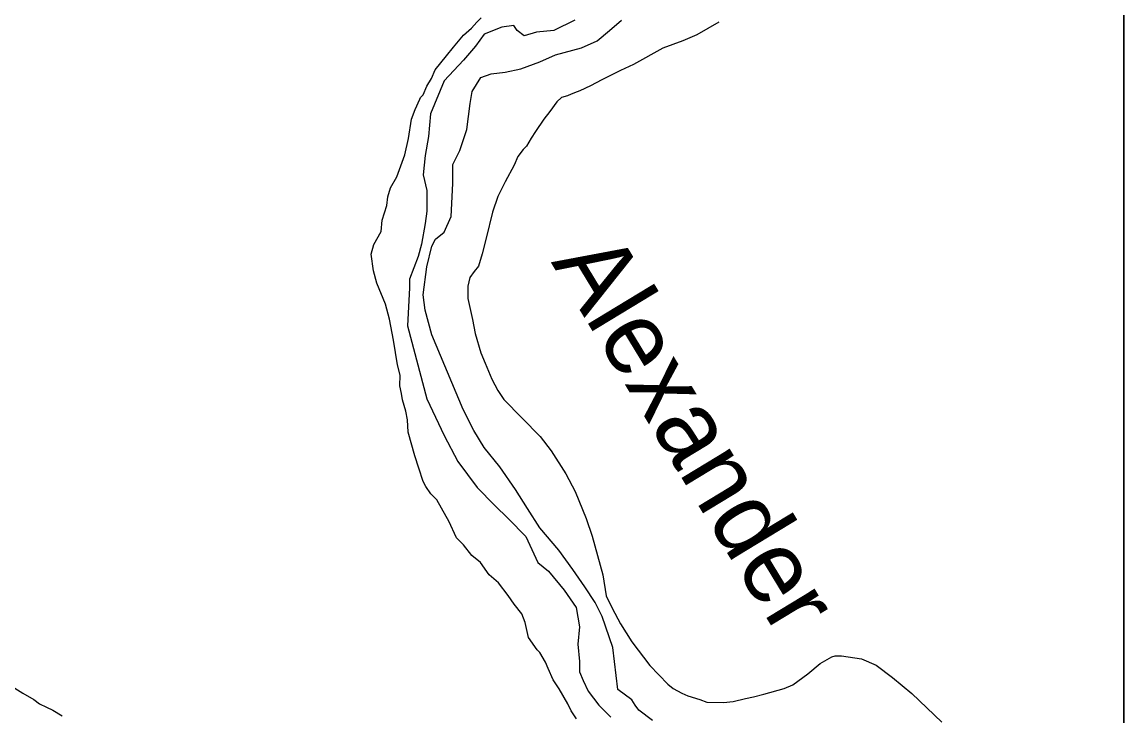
# Model space of a CAD drawing. Extents: x 3245246 to 3283090, y 806824 to 832173.
# Drawn here: x 3271820 to 3273321, y 824532 to 825478 of the extents above; entities that cross this region are included whole.
import ezdxf

# ---------------------------------------------------------------- set-up
doc = ezdxf.new("R2010")
doc.units = 0
for name, color, linetype in [('V-RIVR-IDEN', 7, 'Continuous'), ('V-SITE-VEGE', 7, 'Continuous'), ('V-TOPO-SHOR', 7, 'Continuous')]:
    doc.layers.add(name, color=color, linetype=linetype)

msp = doc.modelspace()

# ---------------------------------------------------------------- linework, layer by layer
at = {"layer": 'V-SITE-VEGE'}
for p, q in [((3273321.2, 827359.6), (3273321.2, 823708.4)), ((3273321.2, 823708.4), (3273321.2, 827359.6)), ((3272432.4, 825469.2), (3272439.7, 825477.5)), ((3272439.7, 825477.5), (3272445.7, 825483.3)), ((3272769.6, 825477.6), (3272739.6, 825460.2)), ((3272421.6, 825459.8), (3272432.4, 825469.2)), ((3272408.2, 825443.3), (3272421.6, 825459.8)), ((3272720.5, 825452.1), (3272692.9, 825441.8)), ((3272739.6, 825460.2), (3272720.5, 825452.1)), ((3272398.5, 825431.6), (3272408.2, 825443.3)), ((3272692.9, 825441.8), (3272653.3, 825419.7)), ((3272382.8, 825412.7), (3272398.5, 825431.6)), ((3272653.3, 825419.7), (3272635.3, 825411.6)), ((3272377.9, 825400.9), (3272382.8, 825412.7)), ((3272635.3, 825411.6), (3272610.1, 825398.8)), ((3272366.8, 825378.4), (3272371.8, 825390.2)), ((3272371.8, 825390.2), (3272377.9, 825400.9)), ((3272594.5, 825390.7), (3272580.1, 825383.8)), ((3272610.1, 825398.8), (3272594.5, 825390.7)), ((3272355.8, 825358.3), (3272362, 825372.5)), ((3272362, 825372.5), (3272363.2, 825374.9)), ((3272363.2, 825374.9), (3272366.8, 825378.4)), ((3272555, 825374.6), (3272548.9, 825368.7)), ((3272563.4, 825376.9), (3272555, 825374.6)), ((3272568.2, 825379.2), (3272563.4, 825376.9)), ((3272576.5, 825382.6), (3272568.2, 825379.2)), ((3272580.1, 825383.8), (3272576.5, 825382.6)), ((3272350.9, 825345.3), (3272355.8, 825358.3)), ((3272548.9, 825368.7), (3272539.2, 825355.8)), ((3272346.9, 825319.1), (3272350.9, 825345.3)), ((3272530.8, 825345.1), (3272519.8, 825328.6)), ((3272539.2, 825355.8), (3272530.8, 825345.1)), ((3272519.8, 825328.6), (3272513.7, 825319.2)), ((3272341.9, 825296.6), (3272346.9, 825319.1)), ((3272513.7, 825319.2), (3272507.6, 825308.5)), ((3272502.8, 825303.8), (3272495.5, 825294.4)), ((3272507.6, 825308.5), (3272502.8, 825303.8)), ((3272330.7, 825266.9), (3272341.9, 825296.6)), ((3272490.6, 825282.6), (3272478.3, 825260.1)), ((3272495.5, 825294.4), (3272490.6, 825282.6)), ((3272322.2, 825251.6), (3272330.7, 825266.9)), ((3272478.3, 825260.1), (3272468.5, 825240)), ((3272317.1, 825227.8), (3272318.4, 825239.7)), ((3272318.4, 825239.7), (3272322.2, 825251.6)), ((3272468.5, 825240), (3272461.1, 825218.7)), ((3272310.8, 825207.7), (3272317.1, 825227.8)), ((3272309.4, 825192.2), (3272310.8, 825207.7)), ((3272461.1, 825218.7), (3272452.3, 825183)), ((3272299.7, 825174.5), (3272309.4, 825192.2)), ((3272452.3, 825183), (3272447.2, 825161.7)), ((3272295.9, 825161.4), (3272299.7, 825174.5)), ((3272299.2, 825138.7), (3272295.9, 825161.4)), ((3272447.2, 825161.7), (3272442.2, 825145.1)), ((3272303.7, 825122), (3272299.2, 825138.7)), ((3272436.1, 825138), (3272430.1, 825129.8)), ((3272442.2, 825145.1), (3272436.1, 825138)), ((3272315.2, 825093.2), (3272303.7, 825122)), ((3272427.5, 825117.9), (3272427.3, 825101.2)), ((3272430.1, 825129.8), (3272427.5, 825117.9)), ((3272320.9, 825072.9), (3272315.2, 825093.2)), ((3272427.3, 825101.2), (3272434, 825072.5)), ((3272326.4, 825044.2), (3272320.9, 825072.9)), ((3272434, 825072.5), (3272437.3, 825053.4)), ((3272331.9, 825010.8), (3272326.4, 825044.2)), ((3272437.3, 825053.4), (3272445.3, 825027.1)), ((3272445.3, 825027.1), (3272451.1, 825012.7)), ((3272451.1, 825012.7), (3272460.3, 824991.2)), ((3272335.3, 824996.5), (3272331.9, 825010.8)), ((3272335.1, 824982.2), (3272335.3, 824996.5)), ((3272337.3, 824971.4), (3272335.1, 824982.2)), ((3272460.3, 824991.2), (3272468.4, 824975.6)), ((3272338.4, 824963.1), (3272337.3, 824971.4)), ((3272468.4, 824975.6), (3272476.6, 824963.5)), ((3272343, 824947.5), (3272338.4, 824963.1)), ((3272476.6, 824963.5), (3272525.9, 824912.8)), ((3272345.2, 824935.6), (3272343, 824947.5)), ((3272346.1, 824918.9), (3272345.2, 824935.6)), ((3272355.2, 824886.6), (3272346.1, 824918.9)), ((3272525.9, 824912.8), (3272541.1, 824893.5)), ((3272541.1, 824893.5), (3272560.9, 824862.3)), ((3272360.9, 824869.8), (3272355.2, 824886.6)), ((3272366.6, 824851.9), (3272360.9, 824869.8)), ((3272560.9, 824862.3), (3272573.7, 824838.3)), ((3272370.1, 824844.7), (3272366.6, 824851.9)), ((3272377.1, 824835.1), (3272370.1, 824844.7)), ((3272385.3, 824826.6), (3272377.1, 824835.1)), ((3272573.7, 824838.3), (3272588.7, 824801.2)), ((3272398.1, 824803.8), (3272385.3, 824826.6)), ((3272401.6, 824797.8), (3272398.1, 824803.8)), ((3272412, 824775), (3272401.6, 824797.8)), ((3272588.7, 824801.2), (3272596.7, 824777.2)), ((3272421.4, 824765.4), (3272412, 824775)), ((3272596.7, 824777.2), (3272611.4, 824724.6)), ((3272433.1, 824750.9), (3272421.4, 824765.4)), ((3272444.9, 824741.2), (3272433.1, 824750.9)), ((3272456.6, 824724.4), (3272444.9, 824741.2)), ((3272469.5, 824713.5), (3272456.6, 824724.4)), ((3272482.4, 824696.6), (3272469.5, 824713.5)), ((3272611.4, 824724.6), (3272615.8, 824696)), ((3272490.6, 824684.6), (3272482.4, 824696.6)), ((3272501.1, 824671.3), (3272490.6, 824684.6)), ((3272615.8, 824696), (3272623.9, 824679.2)), ((3272505.7, 824659.4), (3272501.1, 824671.3)), ((3272623.9, 824679.2), (3272635.5, 824657.6)), ((3272510.2, 824639.1), (3272505.7, 824659.4)), ((3272635.5, 824657.6), (3272650.7, 824633.5)), ((3272521.9, 824622.2), (3272510.2, 824639.1)), ((3272525.4, 824618.6), (3272521.9, 824622.2)), ((3272650.7, 824633.5), (3272675.2, 824601)), ((3272533.5, 824605.4), (3272525.4, 824618.6)), ((3272907.5, 824603.7), (3272923.2, 824613)), ((3272923.2, 824613), (3272927.9, 824614.2)), ((3272927.9, 824614.2), (3272936.3, 824614.1)), ((3272936.3, 824614.1), (3272963.6, 824610.1)), ((3272963.6, 824610.1), (3272983.8, 824601.5)), ((3272537, 824597), (3272533.5, 824605.4)), ((3272543.9, 824581.4), (3272537, 824597)), ((3272675.2, 824601), (3272699.9, 824575.7)), ((3272890.7, 824589.7), (3272907.5, 824603.7)), ((3272983.8, 824601.5), (3273006.1, 824584.5)), ((3272552.1, 824569.4), (3272543.9, 824581.4)), ((3272870.2, 824574.5), (3272890.7, 824589.7)), ((3273006.1, 824584.5), (3273032.1, 824562.7)), ((3271810.7, 824570.1), (3271821.4, 824563.4)), ((3271821.4, 824563.4), (3271836.5, 824554.5)), ((3272563.7, 824549), (3272552.1, 824569.4)), ((3272699.9, 824575.7), (3272707, 824569.6)), ((3272707, 824569.6), (3272718.8, 824563.5)), ((3272718.8, 824563.5), (3272727.1, 824559.8)), ((3272816.4, 824558.5), (3272830.7, 824561.9)), ((3272830.7, 824561.9), (3272858.2, 824569.9)), ((3272858.2, 824569.9), (3272870.2, 824574.5)), ((3273032.1, 824562.7), (3273073.2, 824524)), ((3271836.5, 824554.5), (3271844, 824549)), ((3271844, 824549), (3271853.7, 824544.5)), ((3272568.4, 824539.4), (3272563.7, 824549)), ((3272727.1, 824559.8), (3272743.7, 824554.8)), ((3272743.7, 824554.8), (3272753.1, 824551.1)), ((3272753.1, 824551.1), (3272775.8, 824550.8)), ((3272775.8, 824550.8), (3272788.9, 824551.8)), ((3272788.9, 824551.8), (3272805.6, 824556.3)), ((3272805.6, 824556.3), (3272816.4, 824558.5)), ((3271853.7, 824544.5), (3271862.3, 824540.1)), ((3271862.3, 824540.1), (3271875.2, 824532.3)), ((3272575.3, 824528.6), (3272568.4, 824539.4))]:
    msp.add_line(p, q, dxfattribs=at)
at = {"layer": 'V-TOPO-SHOR'}
for points in [[(3272573.1, 825480.2), (3272544.6, 825466), (3272520.9, 825463.7), (3272504.4, 825458.9), (3272494.9, 825466), (3272490.2, 825473.1), (3272473.6, 825470.8), (3272449.9, 825461.3), (3272438.1, 825444.8), (3272421.5, 825425.8), (3272395.4, 825397.4), (3272376.5, 825352.4), (3272374.1, 825321.7), (3272369.3, 825295.6), (3272366.9, 825269.6), (3272371.7, 825248.2), (3272371.7, 825219.8), (3272369.3, 825203.3), (3272364.5, 825174.8), (3272359.8, 825158.3), (3272347.9, 825127.5), (3272347.9, 825115.7), (3272345.5, 825063.6), (3272371.5, 824964.1), (3272395.2, 824914.4), (3272414.1, 824878.8), (3272440.2, 824843.3), (3272463.8, 824819.6), (3272482.8, 824800.7), (3272506.4, 824777), (3272523, 824741.4), (3272537.2, 824729.6), (3272558.5, 824703.5), (3272575.1, 824679.9), (3272579.8, 824653.8), (3272577.4, 824630.1), (3272579.8, 824606.4), (3272579.8, 824592.2), (3272584.5, 824580.4), (3272591.6, 824566.2), (3272605.8, 824547.2), (3272622.4, 824530.6)], [(3272679.2, 824525.9), (3272660.3, 824540.1), (3272655.5, 824547.2), (3272650.8, 824554.3), (3272631.9, 824568.5), (3272624.8, 824625.4), (3272610.6, 824668), (3272601.1, 824686.9), (3272586.9, 824708.3), (3272570.4, 824731.9), (3272551.4, 824758), (3272525.4, 824788.8), (3272508.8, 824814.9), (3272492.3, 824840.9), (3272471, 824871.7), (3272449.7, 824897.8), (3272435.5, 824921.4), (3272421.3, 824949.9), (3272390.5, 825023.3), (3272378.7, 825051.7), (3272369.2, 825084.9), (3272366.9, 825106.2), (3272371.6, 825144.1), (3272378.7, 825172.5), (3272383.5, 825181.9), (3272395.3, 825191.4), (3272404.8, 825212.7), (3272407.2, 825257.7), (3272407.2, 825283.7), (3272416.7, 825302.7), (3272426.2, 825331.1), (3272430.9, 825366.6), (3272433.3, 825383.2), (3272445.1, 825402.1), (3272459.4, 825406.9), (3272478.3, 825409.2), (3272499.6, 825413.9), (3272525.7, 825423.4), (3272547, 825432.9), (3272582.5, 825442.3), (3272603.8, 825451.8), (3272620.4, 825466), (3272637, 825480.2)]]:
    msp.add_lwpolyline(points, dxfattribs=at)

# ---------------------------------------------------------------- texts
at = {"layer": 'V-RIVR-IDEN'}
msp.add_text('Alexander', height=100, rotation=301.2317, dxfattribs=at).set_placement((3272540.3, 825150.5))

doc.saveas('drawing.dxf')
